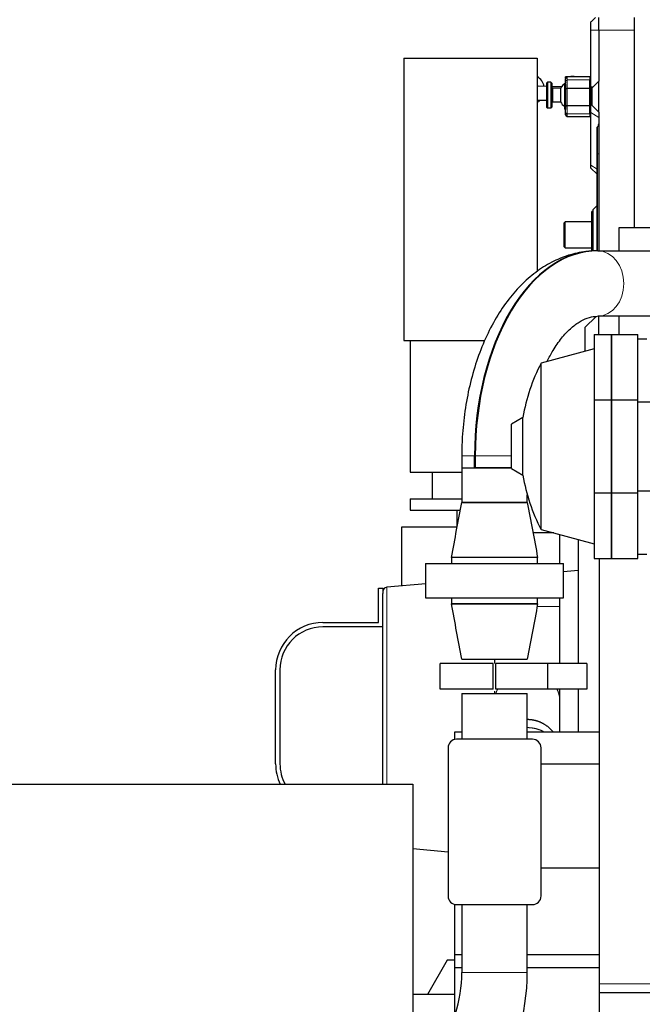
# Model space of a CAD drawing. Header units: inches. Extents: x 0 to 29700, y -16 to 21000.
# Tile 358 of 376: x 21635 to 22358, y 16025 to 17168. Entities that reach past the tile are written whole.
import ezdxf

# ---------------------------------------------------------------- set-up
doc = ezdxf.new("R2010")
doc.units = ezdxf.units.IN
doc.layers.add('1', color=7, linetype='Continuous', true_color=0xffffff)
doc.layers.add('254', color=7, linetype='Continuous', true_color=0xffffff)
doc.styles.add('latin_extended', font='simplex.shx')
doc.dimstyles.get("Standard").update_dxf_attribs({"dimtxt": 0.18, "dimasz": 0.18, "dimexe": 0.18, "dimexo": 0.0625, "dimgap": 0.09, "dimtad": 0, "dimtih": 1, "dimtoh": 1, "dimdec": 4, "dimzin": 0, "dimdsep": 46, "dimtxsty": 'Standard', "dimcen": 0.09, "dimadec": 0, "dimazin": 0, "dimtfac": 1, "dimtdec": 4, "dimtofl": 0, "dimtmove": 0, "dimatfit": 3, "dimfxl": 1, "dimtolj": 1, "dimtzin": 0, "dimarcsym": 0})

# ---------------------------------------------------------------- blocks, each defined once
blk = doc.blocks.new('_U5')
at = {"layer": '254', "color": 3, "linetype": 'Continuous', "lineweight": 13, "transparency": 16777216}
for p, q in [((27220.4, 17368.7), (27220.4, 13173.7)), ((18363.9, 15513.2), (18363.9, 13173.7)), ((18538.9, 13223.7), (27045.4, 13223.7))]:
    blk.add_line(p, q, dxfattribs=at)
at = {"layer": '254', "color": 3, "transparency": 16777216}
for points in [[(18538.9, 13252.9), (18538.9, 13194.5), (18363.9, 13223.7)], [(27045.4, 13194.5), (27045.4, 13252.9), (27220.4, 13223.7)]]:
    blk.add_solid(points, dxfattribs=at)
at = {"layer": 'Defpoints', "color": 0, "transparency": 16777216}
for p in [(27220.4, 17418.7), (18363.9, 15563.2), (27220.4, 13223.7)]:
    blk.add_point(p, dxfattribs=at)
at = {"layer": '254', "color": 2, "lineweight": 13, "transparency": 16777216, "insert": (22483.8, 13486.2), "char_height": 175, "attachment_point": 1, "style": 'latin_extended'}
blk.add_mtext('\\A1;8857', dxfattribs=at)

msp = doc.modelspace()

# ---------------------------------------------------------------- linework, layer by layer
at = {"layer": '1', "color": 2, "linetype": 'Continuous', "lineweight": 25}
for p, q in [((22307.86, 17155.692), (22307.86, 17170.692)), ((22348.86, 17170.692), (22348.86, 17155.692)), ((22298.86, 17155.692), (22298.86, 17165.359)), ((22298.86, 17089.633), (22298.86, 17155.692)), ((22307.86, 17155.692), (22307.86, 17096.692)), ((22348.86, 17155.692), (22348.86, 16926.693)), ((22081.36, 17123.292), (22236.36, 17123.292)), ((22081.36, 17123.292), (22081.36, 16795.692)), ((22236.36, 17123.292), (22236.36, 16875.703)), ((22269.36, 17101.736), (22269.36, 17101.54)), ((22269.36, 17100.336), (22269.36, 17101.54)), ((22297.36, 17101.692), (22271.36, 17101.692)), ((22279.36, 17101.883), (22275.36, 17101.883)), ((22285.36, 17101.692), (22285.36, 17101.736)), ((22297.36, 17101.692), (22297.36, 17098.107)), ((22247.361, 17090.572), (22237.345, 17090.779)), ((22248.36, 17095.524), (22247.36, 17094.524)), ((22247.36, 17094.524), (22247.36, 17066.524)), ((22252.36, 17095.524), (22248.36, 17095.524)), ((22248.36, 17095.524), (22248.36, 17065.524)), ((22253.36, 17094.524), (22252.36, 17095.524)), ((22252.36, 17095.524), (22252.36, 17065.524)), ((22253.36, 17094.524), (22253.36, 17066.524)), ((22264.628, 17090.214), (22253.36, 17090.447)), ((22269.11, 17093.692), (22268.11, 17092.692)), ((22268.11, 17092.692), (22268.11, 17064.692)), ((22269.36, 17093.692), (22269.11, 17093.692)), ((22269.11, 17093.692), (22269.11, 17063.692)), ((22269.36, 17096.418), (22269.36, 17099.692)), ((22269.36, 17086.923), (22269.36, 17096.418)), ((22297.36, 17088.005), (22297.36, 17098.107)), ((22297.86, 17093.692), (22297.36, 17093.692)), ((22298.86, 17099.692), (22297.86, 17099.692)), ((22297.86, 17099.692), (22297.86, 17057.692)), ((22300.802, 17089.633), (22298.86, 17089.633)), ((22307.86, 17096.692), (22299.86, 17088.692)), ((22307.86, 17060.692), (22307.86, 17096.692)), ((22263.504, 17088.524), (22254.36, 17088.524)), ((22263.504, 17088.524), (22263.504, 17072.524)), ((22269.36, 17069.19), (22269.36, 17086.923)), ((22297.36, 17088.005), (22271.36, 17088.005)), ((22297.36, 17068.011), (22297.36, 17088.005)), ((22298.86, 17078.692), (22298.86, 17086.621)), ((22298.86, 17071.516), (22298.86, 17078.692)), ((22299.86, 17088.692), (22299.86, 17068.692)), ((22237.013, 17074.783), (22247.361, 17074.568)), ((22247.36, 17066.524), (22248.36, 17065.524)), ((22252.36, 17065.524), (22253.36, 17066.524)), ((22254.36, 17072.524), (22263.504, 17072.524)), ((22269.36, 17060.436), (22269.36, 17069.19)), ((22297.36, 17068.011), (22271.36, 17068.011)), ((22297.36, 17058.698), (22297.36, 17068.011)), ((22298.86, 17060.372), (22298.86, 17068.958)), ((22299.86, 17068.692), (22307.86, 17060.692)), ((22248.36, 17065.524), (22252.36, 17065.524)), ((22268.11, 17064.692), (22269.11, 17063.692)), ((22269.11, 17063.692), (22269.36, 17063.692)), ((22269.36, 17057.692), (22269.36, 17060.436)), ((22271.36, 17055.692), (22297.36, 17055.692)), ((22297.36, 17063.692), (22297.86, 17063.692)), ((22297.36, 17058.698), (22297.36, 17055.692)), ((22297.86, 17057.692), (22298.86, 17057.692)), ((22298.86, 16999.089), (22298.86, 17060.372)), ((22307.86, 17060.692), (22307.86, 16899.74)), ((22305.86, 17043.192), (22306.396, 17043.727)), ((22305.86, 17012.192), (22305.86, 17043.192)), ((22305.86, 16899.733), (22305.86, 17012.192)), ((22298.86, 16995.517), (22298.86, 16999.089)), ((22298.86, 16995.517), (22305.86, 16988.517)), ((22305.86, 16952.192), (22301.36, 16947.692)), ((22301.36, 16945.192), (22299.86, 16945.192)), ((22299.86, 16899.454), (22299.86, 16945.192)), ((22301.36, 16899.565), (22301.36, 16947.692)), ((22268.86, 16933.192), (22267.86, 16932.192)), ((22267.86, 16904.192), (22267.86, 16932.192)), ((22299.86, 16933.192), (22268.86, 16933.192)), ((22268.86, 16903.192), (22268.86, 16933.192)), ((22331.67, 16926.692), (22451.915, 16926.692)), ((22331.67, 16899.737), (22331.67, 16926.692)), ((22267.86, 16904.192), (22268.86, 16903.192)), ((22268.86, 16903.192), (22299.86, 16903.192)), ((22306.824, 16899.738), (22389.024, 16899.738)), ((22304.744, 16823.575), (22291.86, 16810.692)), ((22389.024, 16823.645), (22306.824, 16823.645)), ((22307.86, 16802.692), (22307.86, 16823.645)), ((22331.67, 16802.692), (22331.67, 16823.645)), ((22291.86, 16810.692), (22291.86, 16782.915)), ((22081.36, 16795.692), (22175.419, 16795.692)), ((22088.86, 16795.692), (22088.86, 16642.692)), ((22302.36, 16802.692), (22322.66, 16802.692)), ((22302.36, 16802.692), (22302.36, 16726.539)), ((22322.66, 16726.539), (22322.66, 16802.692)), ((22322.66, 16802.692), (22353.26, 16802.692)), ((22322.66, 16802.692), (22322.66, 16726.539)), ((22353.26, 16726.539), (22353.26, 16802.692)), ((22353.26, 16797.692), (22363.66, 16797.692)), ((22302.36, 16785.727), (22240.942, 16769.27)), ((22240.942, 16576.113), (22240.942, 16769.27)), ((22302.36, 16726.539), (22302.36, 16618.844)), ((22302.36, 16726.539), (22322.66, 16726.539)), ((22322.66, 16618.844), (22322.66, 16726.539)), ((22322.66, 16726.539), (22353.26, 16726.539)), ((22322.66, 16726.539), (22322.66, 16618.844)), ((22353.26, 16618.844), (22353.26, 16726.539)), ((22353.26, 16724.468), (22605.66, 16724.468)), ((22219.896, 16706.316), (22206.36, 16698.501)), ((22219.896, 16639.067), (22219.896, 16706.316)), ((22206.36, 16646.882), (22206.36, 16698.501)), ((22148.81, 16661.692), (22148.81, 16647.692)), ((22163.715, 16647.692), (22163.715, 16661.692)), ((22164.516, 16661.692), (22164.516, 16647.692)), ((22148.81, 16647.692), (22148.81, 16607.692)), ((22148.81, 16647.692), (22163.715, 16647.692)), ((22148.81, 16647.692), (22206.358, 16647.692)), ((22206.361, 16647.692), (22164.516, 16647.692)), ((22206.36, 16646.882), (22219.896, 16639.067)), ((22088.86, 16642.692), (22148.811, 16642.692)), ((22114.36, 16642.692), (22114.36, 16611.692)), ((22353.26, 16620.915), (22605.66, 16620.915)), ((22088.86, 16611.692), (22088.86, 16598.692)), ((22088.86, 16611.692), (22148.814, 16611.692)), ((22224.91, 16607.692), (22224.91, 16616.443)), ((22302.36, 16618.844), (22322.66, 16618.844)), ((22302.36, 16618.844), (22302.36, 16542.692)), ((22322.66, 16542.692), (22322.66, 16618.844)), ((22322.66, 16618.844), (22353.26, 16618.844)), ((22322.66, 16618.844), (22322.66, 16542.692)), ((22353.26, 16542.692), (22353.26, 16618.844)), ((22088.86, 16598.692), (22146.934, 16598.692)), ((22142.96, 16598.692), (22142.96, 16578.692)), ((22148.81, 16607.692), (22224.91, 16607.692)), ((22224.907, 16607.692), (22148.814, 16607.692)), ((22078.86, 16578.692), (22078.86, 16510.589)), ((22143.038, 16578.692), (22078.86, 16578.692)), ((22240.942, 16576.113), (22302.36, 16559.656)), ((22255.576, 16572.192), (22231.557, 16572.192)), ((22283.86, 16564.61), (22283.86, 16420.678)), ((22136.826, 16543.692), (22136.826, 16536.692)), ((22236.895, 16543.692), (22136.826, 16543.692)), ((22236.892, 16543.692), (22136.829, 16543.692)), ((22236.895, 16536.692), (22236.895, 16543.692)), ((22302.36, 16542.692), (22322.66, 16542.692)), ((22308.86, 16082.7), (22308.86, 16542.69)), ((22322.66, 16542.692), (22353.26, 16542.692)), ((22353.26, 16547.692), (22363.66, 16547.692)), ((22106.86, 16536.692), (22106.86, 16496.692)), ((22106.86, 16536.692), (22266.86, 16536.692)), ((22266.86, 16496.692), (22266.86, 16536.692)), ((22283.86, 16528.525), (22266.86, 16527.038)), ((22052.16, 16508.192), (22057.16, 16508.192)), ((22052.16, 16468.192), (22052.16, 16508.192)), ((22057.16, 16508.192), (22057.16, 16501.945)), ((22106.863, 16513.04), (22061.725, 16509.091)), ((22057.16, 16280.364), (22057.16, 16501.945)), ((22106.86, 16496.692), (22266.86, 16496.692)), ((22136.826, 16496.692), (22136.826, 16489.692)), ((22236.895, 16489.692), (22236.895, 16496.692)), ((22236.895, 16489.692), (22136.826, 16489.692)), ((22136.829, 16489.692), (22236.892, 16489.692)), ((21987.621, 16468.192), (22052.16, 16468.192)), ((22057.16, 16463.192), (21987.621, 16463.192)), ((22123.86, 16390.692), (22123.86, 16420.692)), ((22185.36, 16420.692), (22123.86, 16420.692)), ((22148.814, 16425.692), (22224.907, 16425.692)), ((22185.36, 16390.692), (22185.36, 16420.692)), ((22248.86, 16420.692), (22188.36, 16420.692)), ((22188.36, 16390.692), (22188.36, 16420.692)), ((22293.86, 16420.692), (22248.86, 16420.692)), ((22248.86, 16390.692), (22248.86, 16420.692)), ((22293.86, 16420.692), (22293.86, 16390.692)), ((21932.621, 16304.192), (21932.621, 16413.192)), ((21937.621, 16413.192), (21937.621, 16304.192)), ((22185.36, 16390.692), (22123.86, 16390.692)), ((22148.814, 16385.692), (22224.907, 16385.692)), ((22148.814, 16385.692), (22148.814, 16332.689)), ((22248.86, 16390.692), (22188.36, 16390.692)), ((22224.907, 16332.689), (22224.907, 16385.692)), ((22293.86, 16390.692), (22248.86, 16390.692)), ((22283.86, 16390.677), (22283.86, 16341.096)), ((22140.86, 16340.692), (22140.86, 16341.094)), ((22140.86, 16341.094), (22148.814, 16341.094)), ((22148.814, 16340.692), (22140.86, 16340.692)), ((22140.86, 16332.49), (22140.86, 16340.692)), ((22224.905, 16341.094), (22308.86, 16341.094)), ((22308.86, 16340.692), (22224.905, 16340.692)), ((22230.86, 16332.692), (22142.86, 16332.692)), ((22132.86, 16322.692), (22132.86, 16150.692)), ((22240.86, 16150.692), (22240.86, 16322.692)), ((22240.86, 16304.185), (22308.86, 16304.185)), ((22091.862, 16205.656), (22132.864, 16202.068)), ((22240.86, 16183.25), (22308.86, 16183.25)), ((22308.86, 16082.691), (22308.86, 16183.25)), ((22140.86, 16082.691), (22140.86, 16140.893)), ((22142.86, 16140.692), (22230.86, 16140.692)), ((22148.814, 16140.695), (22148.814, 16061.857)), ((22224.907, 16061.857), (22224.907, 16140.695)), ((22131.954, 16076.192), (22108.86, 16036.192)), ((22140.859, 16076.192), (22131.954, 16076.192)), ((22140.86, 16082.691), (22148.814, 16082.691)), ((22140.86, 16067.692), (22140.86, 16082.691)), ((22224.905, 16082.691), (22308.86, 16082.691)), ((22308.86, 16067.692), (22308.86, 16082.691)), ((22140.86, 16013.692), (22140.86, 16067.692)), ((22140.86, 16067.692), (22148.814, 16067.692)), ((22224.905, 16067.692), (22308.86, 16067.692)), ((22308.86, 16013.692), (22308.86, 16067.692)), ((22308.86, 16038.722), (22593.859, 16038.722)), ((22140.859, 16036.192), (22091.861, 16036.192))]:
    msp.add_line(p, q, dxfattribs=at)
at = {"layer": '1', "color": 110, "linetype": 'Continuous', "lineweight": 13}
for p, q in [((22307.86, 17155.692), (22298.86, 17155.692)), ((22348.86, 17155.692), (22307.86, 17155.692)), ((22269.556, 17100.554), (22269.36, 17100.336)), ((22271.36, 17101.692), (22271.36, 17098.107)), ((22297.36, 17098.107), (22271.36, 17098.107)), ((22271.36, 17098.107), (22271.36, 17088.005)), ((22254.36, 17088.524), (22254.36, 17072.524)), ((22271.36, 17088.005), (22271.36, 17068.011)), ((22299.86, 17086.621), (22298.86, 17086.621)), ((22299.86, 17078.692), (22298.86, 17078.692)), ((22271.36, 17068.011), (22271.36, 17058.698)), ((22299.86, 17071.265), (22298.86, 17071.516)), ((22299.975, 17068.578), (22298.86, 17068.958)), ((22271.36, 17055.692), (22271.36, 17058.698)), ((22297.36, 17058.698), (22271.36, 17058.698)), ((22307.86, 17054.587), (22298.86, 17060.372)), ((22306.396, 17043.727), (22306.396, 17012.192)), ((22305.86, 17012.192), (22306.396, 17012.192)), ((22306.396, 16899.739), (22306.396, 17012.192)), ((22307.86, 17012.192), (22306.396, 17012.192)), ((22305.86, 16994.589), (22298.86, 16999.089)), ((22148.81, 16661.692), (22163.715, 16661.692)), ((22206.361, 16661.692), (22164.516, 16661.692)), ((22061.725, 16509.091), (22061.725, 16280.373)), ((22148.814, 16061.857), (22224.907, 16061.857))]:
    msp.add_line(p, q, dxfattribs=at)
at = {"layer": '1', "color": 2, "linetype": 'Continuous', "lineweight": 25}
for centre, radius, start, end in [((22227.361, 17086.932), 17.5, 12.200625, 59.045625), ((22271.36, 17099.692), 2, 90, 180), ((22254.36, 17089.524), 1, 180, 270), ((22277.36, 17080.524), 16, 119.999572, 150), ((22227.361, 17086.932), 17.5, 300.94875, 315.75375), ((22254.36, 17071.524), 1, 90, 180), ((22277.36, 17080.524), 16, 210, 234.681563), ((22271.36, 17057.692), 2, 180, 270), ((22302.86, 17047.263), 5, 315, 0), ((22425.16, 16672.692), 208, 152.333702, 170.697019), ((22425.16, 16672.692), 208, 189.302981, 207.666298), ((22062.16, 16504.11), 5, 95, 180), ((21987.621, 16413.192), 55, 90, 180), ((21987.621, 16413.192), 50, 90, 180), ((22142.86, 16322.692), 10, 90, 180), ((22230.86, 16322.692), 10, 0, 90), ((21987.621, 16304.192), 55, 180, 205.676719), ((21987.621, 16304.192), 50, 180, 208.465313), ((22142.86, 16150.692), 10, 180, 270), ((22230.86, 16150.692), 10, 270, 0), ((21986.86, 16061.857), 161.953, 325.466756, 0), ((21986.86, 16061.857), 238.047, 325.466756, 0)]:
    msp.add_arc(centre, radius, start, end, dxfattribs=at)
for centre, major_axis, ratio, start_param, end_param in [((22275.36, 17101.736), (-6, 0), 0.02443218, 4.71238898, 6.28318531), ((22275.36, 17101.54), (-6, 0), 0.02443218, 0, 0.60355394), ((22279.36, 17101.736), (-6, 0), 0.02443218, 3.14159265, 4.71238898), ((22271.36, 17086.923), (2, 0), 0.54091751, 1.57079633, 3.14159265), ((22271.36, 17069.19), (2, 0), 0.58978187, 3.14159265, 4.71238898), ((22306.023, 16661.692), (0, -238.047), 0.59781459, 3.14159265, 4.71238898), ((22306.824, 16661.692), (0, 238.047), 0.59781459, 0, 1.57079633)]:
    msp.add_ellipse(centre, major_axis=major_axis, ratio=ratio, start_param=start_param, end_param=end_param, dxfattribs=at)
at = {"layer": '1', "color": 110, "linetype": 'Continuous', "lineweight": 13}
for centre, major_axis, ratio, start_param, end_param in [((22237.179, 17082.781), (0.166, 7.998), 0.67254357, 0.0000977, 0.18358634), ((22271.36, 17096.418), (2, 0), 0.84412142, 1.57079633, 3.14159265), ((22237.179, 17082.781), (0.166, 7.998), 0.67254357, 3.01965911, 3.14159218), ((22271.36, 17060.436), (2, 0), 0.86930456, 3.14159265, 4.71238898), ((22306.423, 16861.692), (0, -38.05), 0.8016344, 0.01314098, 3.12845167)]:
    msp.add_ellipse(centre, major_axis=major_axis, ratio=ratio, start_param=start_param, end_param=end_param, dxfattribs=at)
at = {"layer": '1', "color": 2, "linetype": 'Continuous', "lineweight": 25}
for points, knots in [([(22304.193, 17170.692), (22303.304, 17169.803), (22302.415, 17168.914), (22300.637, 17167.136), (22299.749, 17166.247), (22298.86, 17165.359)], [0, 0, 0, 0, 0.5, 0.5, 1, 1, 1, 1]), ([(22269.36, 17095.491), (22269.36, 17095.463), (22269.36, 17095.437), (22269.36, 17095.392), (22269.36, 17095.374), (22269.36, 17095.339), (22269.36, 17095.286), (22269.36, 17095.238), (22269.36, 17095.146), (22269.36, 17095.091), (22269.36, 17094.996), (22269.36, 17094.955), (22269.36, 17094.888), (22269.36, 17094.862), (22269.36, 17094.845)], [0, 0, 0, 0, 0.08056546, 0.08056546, 0.13803012, 0.13803012, 0.19549478, 0.3104241, 0.3104241, 0.54028273, 0.54028273, 0.77014137, 0.77014137, 1, 1, 1, 1]), ([(22298.86, 17086.621), (22298.86, 17087.123), (22298.86, 17087.625), (22298.86, 17088.629), (22298.86, 17089.131), (22298.86, 17089.633)], [0, 0, 0, 0, 0.5, 0.5, 1, 1, 1, 1]), ([(22298.86, 17068.958), (22298.86, 17069.382), (22298.86, 17069.803), (22298.86, 17070.651), (22298.86, 17071.079), (22298.86, 17071.516)], [0, 0, 0, 0, 0.5, 0.5, 1, 1, 1, 1]), ([(22306.423, 16899.742), (22301.9, 16899.737), (22290.531, 16899.041), (22272.459, 16895.062), (22252.876, 16886.853), (22234.333, 16875.096), (22216.986, 16859.868), (22201.047, 16841.27), (22186.796, 16819.524), (22174.525, 16795.015), (22164.467, 16768.244), (22156.778, 16739.738), (22151.545, 16710.015), (22149.196, 16683.773), (22148.811, 16667.639), (22148.81, 16661.692)], [0, 0, 0, 0, 0.04955408, 0.12561412, 0.20191831, 0.27963706, 0.35953133, 0.4417259, 0.52572585, 0.61073767, 0.69602184, 0.78116396, 0.86608625, 0.9508344, 1, 1, 1, 1]), ([(22247.986, 16771.455), (22250.137, 16775.863), (22255.469, 16785.693), (22264.595, 16798.803), (22274.99, 16809.856), (22285.226, 16817.534), (22294.946, 16822.104), (22301.71, 16823.486), (22305.556, 16823.644), (22306.423, 16823.642)], [0, 0, 0, 0, 0.11920818, 0.28099994, 0.44210043, 0.60387191, 0.76979787, 0.94745198, 1, 1, 1, 1]), ([(22262.859, 16420.418), (22262.859, 16423.911), (22262.859, 16437.64), (22262.859, 16455.999), (22262.859, 16473.074), (22262.859, 16480.542), (22262.859, 16484.936), (22262.859, 16486.804)], [0, 0, 0, 0, 0.17998281, 0.67884888, 0.811332, 0.91988778, 1, 1, 1, 1]), ([(22262.859, 16375.3), (22262.859, 16376.037), (22262.859, 16377.718), (22262.859, 16380.85), (22262.859, 16384.809), (22262.859, 16388.073), (22262.859, 16390.044)], [0, 0, 0, 0, 0.25557329, 0.49617075, 0.72309464, 1, 1, 1, 1]), ([(22262.859, 16341.095), (22262.859, 16342.993), (22262.859, 16349.643), (22262.859, 16361.044), (22262.859, 16370.548), (22262.859, 16375.3)], [0, 0, 0, 0, 0.16647613, 0.58323785, 1, 1, 1, 1])]:
    msp.add_open_spline(points, degree=3, knots=knots, dxfattribs=at)
for points in [[(22237.336, 17090.779), (22236.964, 17090.788), (22236.605, 17090.796), (22236.259, 17090.804)], [(22136.829, 16543.692), (22140.824, 16565.025), (22144.819, 16586.358), (22148.814, 16607.692)], [(22224.907, 16607.692), (22228.902, 16586.358), (22232.897, 16565.025), (22236.892, 16543.692)], [(22262.859, 16536.692), (22262.859, 16547.874), (22262.859, 16559.057), (22262.859, 16570.24)], [(22262.859, 16486.804), (22262.859, 16490.1), (22262.859, 16493.396), (22262.859, 16496.693)], [(22148.814, 16425.692), (22144.819, 16447.025), (22140.824, 16468.358), (22136.829, 16489.692)], [(22236.892, 16489.692), (22232.897, 16468.358), (22228.902, 16447.025), (22224.907, 16425.692)], [(22186.859, 16425.462), (22186.859, 16423.75), (22186.859, 16422.067), (22186.859, 16420.418)], [(22186.859, 16388.517), (22186.859, 16387.455), (22186.859, 16386.45), (22186.859, 16385.502)]]:
    msp.add_open_spline(points, degree=3, dxfattribs=at)
at = {"layer": '1', "color": 110, "linetype": 'Continuous', "lineweight": 13}
for points, weights in [([(22262.859, 16486.804), (22262.859, 16486.805), (22258.737, 16486.807), (22247.837, 16486.808), (22236.473, 16486.808)], [1.01661171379, 1.01661171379, 0.980136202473, 0.993857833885, 1.00714894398]), ([(22190.343, 16390.843), (22189.762, 16389.609), (22189.247, 16388.358), (22188.799, 16387.095), (22188.416, 16385.829)], [1.00217586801, 1.00357239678, 1.00507555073, 1.00662824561, 1.0081492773]), ([(22262.859, 16375.3), (22262.859, 16379.033), (22262.345, 16383.008), (22261.18, 16387.007), (22259.376, 16390.839)], [1.01661171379, 1.01661171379, 1.01191816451, 1.00653173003, 1.00217969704]), ([(22243.542, 16341.656), (22239.064, 16343.974), (22234.247, 16345.493), (22229.402, 16346.152), (22224.909, 16346.158)], [0.999289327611, 1.00357167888, 1.01004321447, 1.0165569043, 1.01661140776])]:
    msp.add_rational_spline(points, weights, degree=4, dxfattribs=at)
at = {"layer": '1', "color": 2, "linetype": 'Continuous', "lineweight": 25}
msp.add_rational_spline([(22254.549, 16341.477), (22248.985, 16348.29), (22241.274, 16353.398), (22232.523, 16355.435), (22224.909, 16355.445)], [0.995591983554, 0.992327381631, 0.997881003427, 1.01651905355, 1.01661140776], degree=4, dxfattribs=at)
at = {"layer": '254', "color": 2, "linetype": 'Continuous', "lineweight": 25}
for p, q in [((22308.86, 16082.702), (22308.86, 16542.686)), ((21425.86, 16280.361), (22091.86, 16280.361)), ((22091.86, 16280.361), (22091.86, 15928.754))]:
    msp.add_line(p, q, dxfattribs=at)
at = {"layer": '254', "color": 110, "linetype": 'Continuous', "lineweight": 13}
msp.add_line((22593.859, 16048.722), (22308.86, 16048.722), dxfattribs=at)

# ---------------------------------------------------------------- dimensions: what is measured, and where the dimension line sits
at = {"layer": '254', "color": 2, "linetype": 'Continuous', "lineweight": 13}
dim = msp.add_linear_dim(base=(27220.427, 13223.692), p1=(18363.86, 15563.186), p2=(27220.427, 17418.716), dimstyle='Standard', override={"dimscale": 50, "dimtxt": 3.5, "dimasz": 3.5, "dimexe": 1, "dimexo": 1, "dimgap": 1.75, "dimtad": 1, "dimtih": 1, "dimtoh": 0, "dimdec": 0, "dimlfac": 1, "dimzin": 8, "dimdsep": 46, "dimlunit": 2, "dimtxsty": 'latin_extended', "dimsah": 1, "dimse1": 0, "dimse2": 0, "dimsd1": 0, "dimsd2": 0, "dimclrd": 3, "dimclre": 3, "dimclrt": 2, "dimtol": 0, "dimtm": -0.1, "dimtfac": 0.714286, "dimtdec": 3, "dimtofl": 1, "dimtmove": 0, "dimtzin": 8, "dimlwd": 13, "dimlwe": 13}, dxfattribs=at)
dim.commit()
dim.dimension.update_dxf_attribs({"geometry": '_U5', "text_midpoint": (22792.144, 13223.692), "dimtype": 160})

doc.saveas('drawing.dxf')
